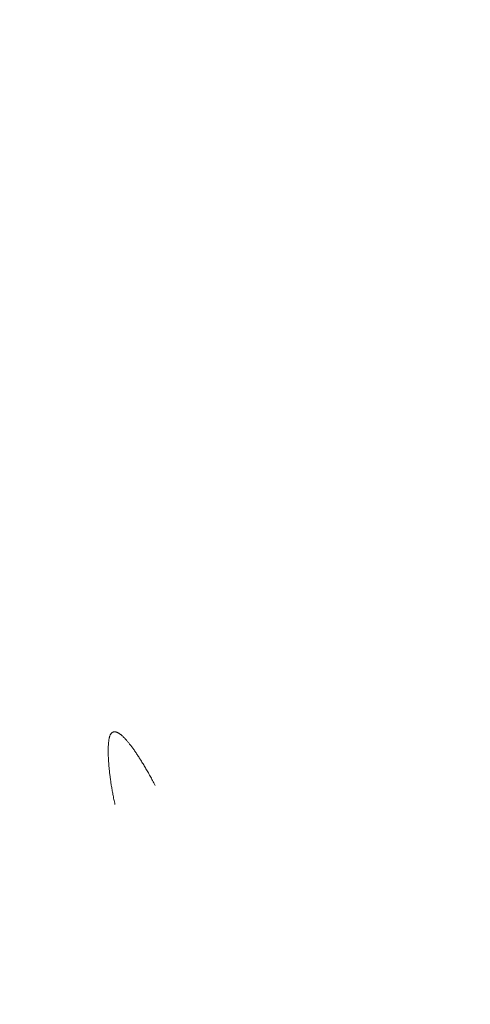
# Model space of a CAD drawing. Header units: millimetres. Extents: x -10 to 594, y 0 to 420.
# Tile 22 of 656: x 166.0536 to 166.133, y 50.0983 to 50.2719. Entities that reach past the tile are written whole.
import ezdxf

# ---------------------------------------------------------------- set-up
doc = ezdxf.new("R2010")
doc.units = ezdxf.units.MM
doc.layers.add('1', color=7, linetype='Continuous', true_color=0xffffff)

msp = doc.modelspace()

# ---------------------------------------------------------------- linework, layer by layer
at = {"layer": '1', "color": 155, "linetype": 'Continuous', "lineweight": 18}
for points, knots in [([(166.34648, 48.65057), (166.26755, 48.79888), (166.11073, 49.09386), (165.81123, 49.65797), (165.48189, 50.27852), (165.21349, 50.78273), (165.14956, 50.90247), (165.14956, 50.90246)], [0, 0, 0, 0, 0.125, 0.25, 0.5, 0.75, 1, 1, 1, 1]), ([(165.14956, 50.90246), (165.14966, 50.90227), (165.21363, 50.78246), (165.48189, 50.27852), (165.81123, 49.65797), (166.11073, 49.09386), (166.26755, 48.79888), (166.34648, 48.65057)], [0, 0, 0, 0, 0.249695, 0.499797, 0.749898, 0.874949, 1, 1, 1, 1]), ([(166.36039, 48.65663), (166.28199, 48.80413), (166.12624, 49.0975), (165.82879, 49.65852), (165.50174, 50.27559), (165.23526, 50.7769), (165.1718, 50.89592), (165.1718, 50.89592)], [0, 0, 0, 0, 0.125, 0.25, 0.5, 0.75, 1, 1, 1, 1]), ([(165.1718, 50.89592), (165.1718, 50.89592), (165.23526, 50.7769), (165.50174, 50.27559), (165.82879, 49.65852), (166.12624, 49.0975), (166.28199, 48.80413), (166.36039, 48.65663)], [0, 0, 0, 0, 0.25, 0.5, 0.75, 0.875, 1, 1, 1, 1]), ([(165.82448, 50.86799), (165.82448, 50.86799), (165.82533, 50.86639), (165.82918, 50.85915), (165.8356, 50.84707), (165.84455, 50.83022), (165.85597, 50.80873), (165.86983, 50.78265), (165.88609, 50.75203), (165.90474, 50.71692), (165.92571, 50.67742), (165.94897, 50.63361), (165.97447, 50.58555), (166.00216, 50.53336), (166.03189, 50.47732), (166.06354, 50.41761), (166.09708, 50.35436), (166.13243, 50.28764), (166.16952, 50.21765), (166.20828, 50.1445), (166.24865, 50.06827), (166.29058, 49.98912), (166.33388, 49.90737), (166.37839, 49.82332), (166.42406, 49.73711), (166.47083, 49.64882), (166.51861, 49.55864), (166.56729, 49.46677), (166.61685, 49.37329), (166.65183, 49.30732), (166.67167, 49.26991), (166.67611, 49.26156), (166.68054, 49.2532), (166.68498, 49.24484), (166.68941, 49.23648), (166.69385, 49.22811), (166.69829, 49.21974), (166.70274, 49.21136), (166.70718, 49.20298), (166.71163, 49.1946), (166.71608, 49.18621), (166.72053, 49.17782), (166.72499, 49.16943), (166.72944, 49.16103), (166.7339, 49.15263), (166.73836, 49.14423), (166.74283, 49.13582), (166.74729, 49.12741), (166.75176, 49.11899), (166.75623, 49.11057), (166.7607, 49.10215), (166.76517, 49.09372), (166.76965, 49.08529), (166.77413, 49.07685), (166.77861, 49.06841), (166.78309, 49.05997), (166.78758, 49.05152), (166.79207, 49.04307), (166.79656, 49.03462), (166.80105, 49.02616), (166.80555, 49.0177), (166.81004, 49.00923), (166.81454, 49.00076), (166.81905, 48.99228), (166.82355, 48.9838), (166.82806, 48.97532), (166.83257, 48.96683), (166.83708, 48.95834), (166.84159, 48.94984), (166.84611, 48.94134), (166.85063, 48.93284), (166.85515, 48.92433), (166.85968, 48.91582), (166.8642, 48.9073), (166.86873, 48.89878), (166.87175, 48.89309), (166.87326, 48.89025)], [0, 0, 0, 0, 0.031081, 0.062158, 0.093305, 0.1246, 0.155888, 0.187056, 0.218181, 0.249337, 0.280514, 0.31167, 0.342879, 0.374214, 0.405539, 0.436746, 0.467909, 0.4991, 0.530268, 0.561397, 0.592563, 0.623843, 0.655121, 0.686287, 0.717423, 0.748611, 0.779829, 0.811039, 0.842328, 0.873781, 0.876531, 0.879279, 0.882027, 0.884774, 0.887519, 0.890264, 0.893008, 0.895752, 0.898494, 0.901236, 0.903978, 0.906719, 0.909459, 0.912199, 0.914939, 0.917678, 0.920417, 0.923156, 0.925895, 0.928633, 0.931372, 0.934111, 0.936849, 0.939588, 0.942328, 0.945067, 0.947807, 0.950547, 0.953288, 0.956029, 0.95877, 0.961513, 0.964256, 0.966999, 0.969744, 0.972489, 0.975235, 0.977982, 0.98073, 0.98348, 0.98623, 0.988981, 0.991734, 0.994488, 0.997243, 1, 1, 1, 1]), ([(166.87326, 48.89025), (166.80368, 49.02114), (166.66562, 49.28122), (166.4025, 49.77772), (166.11406, 50.32251), (165.87999, 50.76363), (165.82448, 50.86799), (165.82448, 50.86799)], [0, 0, 0, 0, 0.125, 0.25, 0.5, 0.75, 1, 1, 1, 1]), ([(165.01092, 50.86256), (165.01092, 50.86256), (165.07607, 50.74195), (165.34973, 50.23388), (165.6857, 49.60842), (165.99113, 49.03999), (166.15095, 48.74287), (166.23137, 48.59353)], [0, 0, 0, 0, 0.249998, 0.499996, 0.749994, 0.874994, 1, 1, 1, 1]), ([(166.23136, 48.59352), (166.15096, 48.74285), (165.99114, 49.03994), (165.68572, 49.60835), (165.34975, 50.23381), (165.0761, 50.74186), (165.01095, 50.86247), (165.01095, 50.86247)], [0, 0, 0, 0, 0.124994, 0.249995, 0.499996, 0.749998, 1, 1, 1, 1]), ([(164.99585, 50.83621), (164.99585, 50.83621), (165.06065, 50.71648), (165.33302, 50.21188), (165.6676, 49.59042), (165.97176, 49.02561), (166.13091, 48.73042), (166.21097, 48.58206)], [0, 0, 0, 0, 0.25, 0.5, 0.75, 0.875, 1, 1, 1, 1]), ([(166.21097, 48.58206), (166.13091, 48.73042), (165.97176, 49.02561), (165.6676, 49.59042), (165.33302, 50.21188), (165.06065, 50.71648), (164.99392, 50.83977), (164.99596, 50.836), (164.99619, 50.83558)], [0, 0, 0, 0, 0.123168, 0.246336, 0.492672, 0.739007, 0.985343, 1, 1, 1, 1]), ([(166.39744, 48.66296), (166.32489, 48.7996), (166.18073, 49.07143), (165.90541, 49.59129), (165.60302, 50.16258), (165.35759, 50.62523), (165.29937, 50.7347), (165.29937, 50.7347)], [0, 0, 0, 0, 0.125, 0.25, 0.5, 0.75, 1, 1, 1, 1]), ([(165.29937, 50.7347), (165.29937, 50.7347), (165.35759, 50.62523), (165.60302, 50.16258), (165.90541, 49.59129), (166.18073, 49.07143), (166.32489, 48.7996), (166.39744, 48.66296)], [0, 0, 0, 0, 0.25, 0.5, 0.75, 0.875, 1, 1, 1, 1]), ([(165.29008, 50.63681), (165.29008, 50.63681), (165.3463, 50.53138), (165.5838, 50.08514), (165.87693, 49.53332), (166.13732, 49.04344), (166.26989, 48.79434), (166.33317, 48.67553)], [0, 0, 0, 0, 0.253116, 0.506233, 0.759349, 0.885908, 1, 1, 1, 1]), ([(166.33317, 48.67553), (166.26989, 48.79434), (166.13732, 49.04344), (165.87693, 49.53332), (165.5838, 50.08514), (165.3463, 50.53138), (165.29008, 50.63681), (165.29008, 50.63681)], [0, 0, 0, 0, 0.114092, 0.240651, 0.493767, 0.746884, 1, 1, 1, 1]), ([(166.18093, 48.55139), (166.10894, 48.68419), (165.96575, 48.94858), (165.69196, 49.45458), (165.39115, 50.01078), (165.14757, 50.46042), (165.08994, 50.56661), (165.08994, 50.56661)], [0, 0, 0, 0, 0.125, 0.25, 0.5, 0.75, 1, 1, 1, 1]), ([(165.08994, 50.56661), (165.08994, 50.56661), (165.14757, 50.46042), (165.39115, 50.01078), (165.69196, 49.45458), (165.96575, 48.94858), (166.10894, 48.68419), (166.18093, 48.55139)], [0, 0, 0, 0, 0.25, 0.5, 0.75, 0.875, 1, 1, 1, 1]), ([(166.11205, 48.51629), (166.03973, 48.64875), (165.89586, 48.91253), (165.62068, 49.41748), (165.31829, 49.9726), (165.07355, 50.42122), (165.01568, 50.52714), (165.01568, 50.52714)], [0, 0, 0, 0, 0.125, 0.25, 0.5, 0.75, 1, 1, 1, 1]), ([(165.01568, 50.52714), (165.01568, 50.52714), (165.07355, 50.42122), (165.31829, 49.9726), (165.62068, 49.41748), (165.89586, 48.91253), (166.03973, 48.64875), (166.11205, 48.51629)], [0, 0, 0, 0, 0.25, 0.5, 0.75, 0.875, 1, 1, 1, 1]), ([(166.05492, 48.48646), (165.98266, 48.61807), (165.83884, 48.88018), (165.56371, 49.38206), (165.26134, 49.93384), (165.01674, 50.37957), (164.95893, 50.48477), (164.95893, 50.48476)], [0, 0, 0, 0, 0.125, 0.25, 0.5, 0.75, 1, 1, 1, 1]), ([(166.07746, 50.13689), (166.07739, 50.13703), (166.07724, 50.13732), (166.07702, 50.13773), (166.0768, 50.13814), (166.07659, 50.13853), (166.07638, 50.13891), (166.07617, 50.13928), (166.07596, 50.13965), (166.07575, 50.14), (166.07555, 50.14034), (166.07535, 50.14067), (166.07515, 50.141), (166.07495, 50.14131), (166.07476, 50.14162), (166.07457, 50.14191), (166.07438, 50.1422), (166.0742, 50.14248), (166.07402, 50.14275), (166.07384, 50.14301), (166.07366, 50.14326), (166.07349, 50.1435), (166.07332, 50.14373), (166.07315, 50.14396), (166.07298, 50.14417), (166.07282, 50.14438), (166.07266, 50.14457), (166.0725, 50.14476), (166.07235, 50.14493), (166.0722, 50.1451), (166.07205, 50.14526), (166.0719, 50.14541), (166.07176, 50.14554), (166.07162, 50.14567), (166.07148, 50.14579), (166.07135, 50.14589), (166.07122, 50.14599), (166.07109, 50.14607), (166.07096, 50.14614), (166.07084, 50.1462), (166.07072, 50.14625), (166.0706, 50.14629), (166.07049, 50.14632), (166.07038, 50.14633), (166.07028, 50.14633), (166.07018, 50.14632), (166.07008, 50.14629), (166.06999, 50.14626), (166.06991, 50.14621), (166.06984, 50.14616), (166.06977, 50.1461), (166.0697, 50.14603), (166.06964, 50.14594), (166.06959, 50.14584), (166.06953, 50.14572), (166.06948, 50.14559), (166.06944, 50.14544), (166.0694, 50.14527), (166.06936, 50.14508), (166.06932, 50.14487), (166.06929, 50.14464), (166.06926, 50.14439), (166.06924, 50.14411), (166.06922, 50.1438), (166.06921, 50.14346), (166.06921, 50.1431), (166.06921, 50.14271), (166.06922, 50.14229), (166.06923, 50.14183), (166.06926, 50.14134), (166.06929, 50.14082), (166.06934, 50.14026), (166.06939, 50.13967), (166.06946, 50.13904), (166.06954, 50.13837), (166.06964, 50.13766), (166.06975, 50.13691), (166.06988, 50.13612), (166.07003, 50.13529), (166.0702, 50.13443), (166.07033, 50.13382), (166.07039, 50.13352)], [0, 0, 0, 0, 0.010663, 0.021277, 0.031847, 0.042377, 0.052874, 0.06334, 0.073782, 0.084203, 0.094608, 0.105002, 0.115387, 0.125769, 0.136151, 0.146537, 0.15693, 0.167333, 0.177751, 0.188185, 0.19864, 0.209118, 0.219622, 0.230154, 0.240717, 0.251313, 0.261945, 0.272615, 0.283324, 0.294075, 0.304869, 0.315707, 0.326593, 0.337526, 0.348508, 0.359541, 0.370625, 0.381762, 0.392953, 0.404198, 0.415498, 0.426854, 0.438268, 0.44974, 0.461271, 0.472861, 0.484512, 0.496223, 0.506213, 0.516518, 0.527142, 0.538088, 0.549356, 0.560949, 0.57287, 0.585119, 0.597697, 0.610607, 0.623849, 0.637423, 0.651331, 0.665574, 0.680151, 0.695062, 0.710309, 0.725891, 0.741809, 0.758062, 0.77465, 0.791574, 0.808833, 0.826428, 0.844358, 0.862625, 0.881229, 0.900171, 0.919452, 0.939073, 0.959036, 0.979344, 1, 1, 1, 1]), ([(166.2197, 48.61518), (166.15468, 48.73583), (166.01922, 48.98742), (165.75377, 49.48093), (165.54178, 49.87524), (165.42107, 50.09957), (165.39649, 50.14523)], [0, 0, 0, 0, 0.204098, 0.428012, 0.87584, 1, 1, 1, 1])]:
    msp.add_open_spline(points, degree=3, knots=knots, dxfattribs=at)
for points in [[(166.09927, 50.36451), (166.11914, 50.32733), (166.13901, 50.29014), (166.15888, 50.25294)], [(166.15889, 50.25294), (166.13902, 50.29014), (166.11915, 50.32733), (166.09928, 50.36451)], [(166.16365, 50.24391), (166.14377, 50.28112), (166.12389, 50.31832), (166.10402, 50.35552)], [(166.10404, 50.35552), (166.12392, 50.31833), (166.1438, 50.28112), (166.16368, 50.24391)]]:
    msp.add_open_spline(points, degree=3, dxfattribs=at)

doc.saveas('drawing.dxf')
